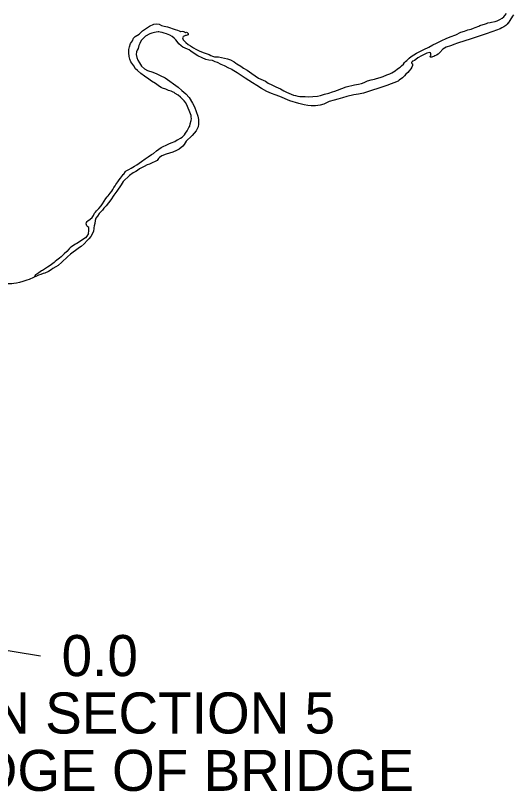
# Model space of a CAD drawing. Extents: x -83719 to 153526, y -11835 to 11446.
# Drawn here: x 14085.5 to 14256.1, y -1794.2 to -1528.1 of the extents above; entities that cross this region are included whole.
import ezdxf

# ---------------------------------------------------------------- set-up
doc = ezdxf.new("R2010")
doc.units = 0
doc.layers.add('Level 25', color=7, linetype='Continuous')
doc.layers.add('Level 9', color=7, linetype='Continuous')

msp = doc.modelspace()

# ---------------------------------------------------------------- linework, layer by layer
at = {"layer": 'Level 25'}
msp.add_lwpolyline([(13839.97, -1715.72), (13886.87, -1713.68), (14093.99, -1747.72)], dxfattribs=at)
at = {"layer": 'Level 9'}
for points in [[(14189.95, -1555.5), (14191.37, -1555.07), (14192.83, -1554.77), (14194.08, -1554.27), (14194.87, -1554.02), (14195.86, -1553.66), (14198.8, -1552.6), (14201.62, -1551.9), (14202.98, -1551.6), (14204.04, -1551.38), (14204.93, -1551.06), (14206.05, -1550.54), (14207.34, -1550.14), (14208.53, -1549.88), (14209.13, -1549.7), (14210.45, -1549.3), (14211.51, -1548.98), (14212.7, -1548.49), (14213.72, -1548.06), (14214.41, -1547.71), (14215.53, -1547.02), (14216.42, -1546.43), (14217.3, -1545.81), (14217.79, -1545.37), (14218.41, -1544.75), (14218.8, -1544.24), (14219.12, -1543.9), (14219.55, -1543.49), (14220.4, -1542.71), (14221.05, -1542.19), (14222, -1541.57), (14222.92, -1541.05), (14224.21, -1540.32), (14225.36, -1539.79), (14227.17, -1538.89), (14228.49, -1538.19), (14229.77, -1537.56), (14231.62, -1536.62), (14233.03, -1535.92), (14234.45, -1535.42), (14236.43, -1534.68), (14238.11, -1533.8), (14239.4, -1533.41), (14240.53, -1533.05), (14241.59, -1532.73), (14242.38, -1532.47), (14243.01, -1532.19), (14244.23, -1531.73), (14244.62, -1531.56), (14245.75, -1531.16), (14246.24, -1531.02), (14246.94, -1530.77), (14247.37, -1530.63), (14248.1, -1530.48), (14248.62, -1530.33), (14249.82, -1530.17), (14250.58, -1529.92), (14251.4, -1529.47), (14252.23, -1529.05), (14252.85, -1528.54), (14253.17, -1528.13), (14253.72, -1527.38)], [(14256.13, -1527.86), (14255.84, -1528.34), (14254.84, -1529.8), (14254.26, -1530.74), (14254.23, -1530.71), (14253.97, -1531.08), (14253.48, -1531.49), (14252.82, -1532.01), (14252.1, -1532.36), (14251.61, -1532.6), (14249.03, -1533.6), (14246.42, -1534.52), (14244.77, -1535.09), (14242.95, -1535.6), (14241.26, -1536.17), (14239.41, -1536.81), (14236.9, -1537.54), (14235.71, -1538), (14234.85, -1538.42), (14234.52, -1538.49), (14233.1, -1538.95), (14231.95, -1539.68), (14230.84, -1540.74), (14230.29, -1541.32), (14229.7, -1541.7), (14229.2, -1541.94), (14228.78, -1542.15)], [(14126.64, -1546.35), (14126.02, -1545.33), (14124.99, -1543.95), (14124.63, -1543.02), (14124.42, -1542.16), (14124.29, -1540.9), (14124.33, -1539.76), (14124.57, -1538.82), (14124.91, -1537.68), (14125.53, -1536.73), (14125.94, -1535.89), (14126.46, -1535.34), (14127.84, -1534.48), (14128.75, -1533.59), (14129.01, -1533.38), (14129.67, -1532.87), (14130.39, -1532.42), (14131.38, -1531.79), (14132.86, -1531.03), (14133.62, -1530.98), (14134.66, -1531.09), (14135.47, -1531.5), (14136.44, -1531.75), (14137.54, -1532.02), (14138.58, -1532.3), (14139.15, -1532.52), (14140.22, -1532.83), (14141.03, -1533.12), (14141.53, -1533.34), (14142, -1533.53), (14142.14, -1533.56), (14142.6, -1533.51), (14143, -1533.54), (14143.41, -1533.7), (14143.78, -1533.86), (14144.08, -1533.78), (14144.31, -1533.91), (14144.45, -1534.04), (14144.48, -1534.11), (14144.59, -1534.31), (14144.62, -1534.5), (14144.66, -1534.67), (14144.63, -1534.7), (14144.33, -1534.88), (14143.94, -1534.99), (14143.77, -1534.99), (14143.47, -1535.06), (14143.21, -1535.2), (14143.01, -1535.37), (14142.85, -1535.51), (14142.72, -1535.75), (14142.8, -1536.11), (14142.97, -1536.38), (14143.17, -1536.67), (14143.51, -1537.03), (14143.89, -1537.39), (14144.67, -1537.98), (14145.41, -1538.43), (14145.75, -1538.69), (14146.43, -1539.14), (14147.3, -1539.59), (14148.41, -1540.16), (14149.22, -1540.54), (14150.16, -1540.92), (14151.1, -1541.2), (14151.81, -1541.49), (14152.44, -1541.77), (14153.02, -1542.06), (14153.65, -1542.25), (14154.45, -1542.26), (14155.09, -1542.25), (14157.09, -1542.67), (14158.1, -1542.95), (14159.17, -1543.33), (14160.35, -1544), (14160.99, -1544.42), (14161.33, -1544.68), (14162.68, -1545.49), (14163.63, -1546.1), (14164.91, -1546.81), (14166.47, -1548.01), (14168.77, -1549.56), (14171.09, -1550.61), (14172.07, -1551.32), (14173.32, -1551.89), (14174.73, -1552.5), (14176.28, -1553.26), (14177.39, -1553.87), (14178.3, -1554.39), (14179.17, -1554.77), (14179.95, -1555.12), (14180.75, -1555.37), (14181.42, -1555.55), (14182.26, -1555.73), (14182.93, -1555.82), (14183.66, -1555.87), (14184.79, -1555.88), (14185.89, -1555.99), (14187.36, -1555.86), (14188.92, -1555.72), (14189.95, -1555.5)], [(14129.99, -1535.16), (14128.85, -1536.32), (14128.49, -1536.7), (14128.08, -1537.67), (14127.76, -1538.38), (14127.48, -1539.36), (14127.16, -1539.93), (14126.98, -1540.6), (14126.86, -1541.47), (14127.02, -1542.5), (14127.34, -1543.43), (14127.93, -1544.32), (14128.27, -1544.91), (14128.69, -1545.51), (14129.64, -1546.32), (14130.65, -1546.9), (14132.53, -1547.52), (14133.94, -1548.09), (14135.05, -1548.7), (14136.73, -1549.5), (14141.27, -1552.7), (14142.49, -1553.84), (14143.81, -1554.98), (14145.01, -1556.23), (14146.08, -1558.14), (14146.84, -1559.46), (14147.91, -1562.6), (14148.14, -1563.77), (14148.21, -1565.33), (14148.06, -1566.24), (14147.39, -1567.59), (14146, -1569.25), (14145.57, -1569.66), (14144.3, -1570.79), (14144.04, -1571.1), (14143.91, -1571.14), (14143.59, -1571.74), (14143.27, -1572.35), (14142.81, -1572.9), (14141.57, -1573.93), (14140.65, -1574.41), (14139.4, -1574.94), (14137.15, -1575.66), (14135.63, -1576.16), (14134.84, -1576.74), (14134.45, -1577.15), (14133.96, -1577.77), (14133.8, -1577.9), (14133.11, -1578.22), (14132.55, -1578.53), (14131.4, -1579.02), (14130.64, -1579.31), (14129.55, -1579.87), (14128.89, -1580.25), (14128, -1580.7), (14127.22, -1581.29), (14126.66, -1581.57), (14125.77, -1582.09), (14124.59, -1583.01), (14122.41, -1585.06), (14121.66, -1586.12), (14120.15, -1588.35), (14119.21, -1589.71), (14118.08, -1591.33), (14116.53, -1593.31), (14115.78, -1594.16), (14115.26, -1594.8), (14114.58, -1595.52), (14114.16, -1596.03), (14113.51, -1596.88), (14113.03, -1597.62), (14112.71, -1598.43), (14112.6, -1599.4), (14112.45, -1600.24), (14112.34, -1600.91), (14112.31, -1601.08), (14112.23, -1602.18)], [(14228.78, -1542.15), (14228.38, -1542.3), (14228.15, -1542.37), (14227.75, -1542.38), (14227.54, -1542.22), (14227.64, -1541.95), (14227.77, -1541.81), (14227.86, -1541.51), (14227.82, -1541.14), (14227.65, -1540.91), (14227.51, -1540.85), (14227.48, -1540.81), (14226.49, -1541), (14224.57, -1541.91), (14223.39, -1542.61), (14222.64, -1543.19), (14222.18, -1543.5), (14221.68, -1543.71), (14221.55, -1543.78), (14221.36, -1543.99), (14221.23, -1544.12), (14221.2, -1544.29), (14221.27, -1544.49), (14221.51, -1544.69), (14221.54, -1544.78), (14221.55, -1545.05), (14221.52, -1545.19), (14221.3, -1545.76), (14220.98, -1546.43), (14220.43, -1547.05), (14219.87, -1547.59), (14219.29, -1548.21), (14218.73, -1548.82), (14218.15, -1549.43), (14216.97, -1550.26), (14216.61, -1550.57), (14212.71, -1552.12), (14204.71, -1554.74), (14203.06, -1555.07), (14201.4, -1555.28), (14199.04, -1555.9), (14197.52, -1556.36), (14195.93, -1556.77), (14194.71, -1557.09), (14193.02, -1557.57), (14192.03, -1558.09), (14191.08, -1558.48), (14189.89, -1558.84), (14188.23, -1559.04), (14186.79, -1559.01), (14185.69, -1558.96), (14184.36, -1558.76), (14182.61, -1558.26), (14179.53, -1557.3), (14176.1, -1555.9), (14174.46, -1555.31), (14173.15, -1554.8), (14171.63, -1554.13), (14169.75, -1553.11), (14168.13, -1552.14), (14166.67, -1551.21), (14164.21, -1549.59), (14162.75, -1548.62), (14161.4, -1547.79), (14159.75, -1546.72), (14159.68, -1546.62), (14158.6, -1546.11), (14157.12, -1545.31), (14155.94, -1544.84), (14154.73, -1544.26), (14153.92, -1543.95), (14153.25, -1543.63), (14152.95, -1543.57), (14151.71, -1543.36), (14150.71, -1543.12), (14149.43, -1542.61), (14147.95, -1541.94), (14146.4, -1540.84), (14145.55, -1540.26), (14144.98, -1539.87), (14144.44, -1539.62), (14143.63, -1539.33), (14142.86, -1538.95), (14142.21, -1538.46), (14141.43, -1537.75), (14140.92, -1537.02), (14140.44, -1536.43), (14139.89, -1535.81), (14139.15, -1535.26), (14138.37, -1534.81), (14137.2, -1534.4), (14136.46, -1534.12), (14135.72, -1533.93), (14135.08, -1533.75), (14134.58, -1533.66), (14134.32, -1533.66), (14133.62, -1533.75), (14133.09, -1533.86), (14132.23, -1534.18), (14131.53, -1534.39), (14129.99, -1535.16)], [(14110.48, -1602.85), (14110.56, -1601.92), (14110.61, -1601.35), (14110.61, -1601.11), (14110.54, -1600.81), (14110.2, -1600.62), (14109.86, -1600.2), (14109.75, -1599.83), (14109.71, -1599.56), (14109.83, -1599.09), (14110.02, -1598.79), (14110.28, -1598.48), (14111.07, -1597.97), (14111.69, -1597.32), (14112.14, -1596.64), (14112.52, -1595.93), (14112.85, -1595.59), (14113.27, -1595.08), (14114.02, -1594.33), (14114.8, -1593.38), (14115.28, -1592.63), (14115.9, -1591.82), (14116.44, -1590.8), (14116.83, -1590.29), (14117.19, -1589.92), (14117.93, -1588.97), (14118.48, -1588.32), (14118.8, -1587.81), (14119.22, -1587.04), (14119.57, -1586.53), (14119.9, -1585.99), (14120.54, -1585.14), (14120.99, -1584.39), (14121.41, -1583.88), (14121.77, -1583.41), (14122.13, -1583), (14122.42, -1582.63), (14122.55, -1582.49), (14123.16, -1581.54), (14123.39, -1581.37), (14124.34, -1580.88), (14125.13, -1580.46), (14126.22, -1579.81), (14127.04, -1579.25), (14127.89, -1578.7), (14128.64, -1578.12), (14129.86, -1577.29), (14130.91, -1576.56), (14132.05, -1575.74), (14132.78, -1575.39), (14133.83, -1574.5), (14134.58, -1573.91), (14135.33, -1573.33), (14136.02, -1572.98), (14137.08, -1572.56), (14138.03, -1572.07), (14138.86, -1571.72), (14140.05, -1571.26), (14140.9, -1570.77), (14141.27, -1570.63), (14142.05, -1570.18), (14142.55, -1569.8), (14143, -1569.35), (14143.33, -1569.01), (14143.75, -1568.44), (14144.29, -1567.59), (14144.65, -1567.01), (14144.9, -1566.54), (14145.16, -1566), (14145.37, -1565.23), (14145.62, -1564.09), (14145.73, -1563.39), (14145.72, -1562.92), (14145.64, -1562.42), (14145.46, -1561.82), (14145.22, -1561.23), (14144.44, -1559.34), (14143.88, -1558.09), (14143.3, -1557.33), (14142.52, -1556.55), (14141.97, -1556.09), (14141.19, -1555.44), (14140.21, -1554.83), (14139.87, -1554.54), (14139.54, -1554.38), (14138.8, -1554.06), (14137.93, -1553.81), (14136.98, -1553.33), (14136.62, -1553.21), (14136.21, -1553.12), (14135.81, -1552.96), (14135.41, -1552.77), (14135.37, -1552.77), (14134.77, -1552.41), (14133.41, -1551.41), (14132.03, -1550.57), (14131.12, -1549.96), (14129.63, -1548.92), (14128.47, -1548.01), (14127.22, -1546.91), (14126.64, -1546.35)], [(14112.23, -1602.18), (14111.29, -1603.91), (14110.59, -1604.65), (14110.07, -1605.29), (14109.01, -1606.38), (14107.92, -1607.26), (14107.36, -1607.7), (14106.07, -1608.68), (14105.24, -1609.26), (14104.35, -1609.97), (14103.3, -1610.85), (14101.38, -1612.68), (14100.1, -1613.86), (14099.23, -1614.34), (14098.27, -1614.86), (14097.68, -1615.3), (14096.72, -1615.88), (14095.56, -1616.42), (14094.99, -1616.6), (14094.09, -1616.94), (14093.36, -1617.15), (14092.63, -1617.46), (14091.9, -1617.8), (14091.61, -1617.94), (14090.11, -1618.63), (14089.38, -1618.87)], [(14110.48, -1602.85), (14109.95, -1603.72), (14109.42, -1604.3), (14108.53, -1604.94), (14107.4, -1605.69), (14106.54, -1606.24), (14106.01, -1606.51), (14104.75, -1607.29), (14104.16, -1607.8), (14103.9, -1608.1), (14103.07, -1609.02), (14102.12, -1609.86), (14101.06, -1610.81), (14100.53, -1611.32), (14099.64, -1612), (14099.01, -1612.51), (14098.75, -1612.84), (14097.36, -1613.86), (14096.4, -1614.44), (14095.41, -1615.09), (14094.74, -1615.5), (14094.38, -1615.63), (14093.49, -1616.31), (14092.83, -1616.79), (14092.36, -1617.06), (14091.9, -1617.8)], [(14089.38, -1618.87), (14087.99, -1619.35), (14086.79, -1619.63), (14085.76, -1619.84), (14084.93, -1619.99), (14084.16, -1620.06), (14083.49, -1620.14), (14083.23, -1620.11), (14082.72, -1620.08), (14082.22, -1619.99), (14081.89, -1619.96), (14081.49, -1619.83), (14080.98, -1619.53)]]:
    msp.add_lwpolyline(points, dxfattribs=at)

# ---------------------------------------------------------------- texts
at = {"layer": 'Level 25'}
for s, p in [('0.0', (14101.26, -1754.66)), ('BEGIN SECTION 5', (14031.81, -1774.35)), ('TRAIL EDGE OF BRIDGE', (14001.36, -1794.03))]:
    msp.add_text(s, height=14.08, dxfattribs=at).set_placement(p)

doc.saveas('drawing.dxf')
